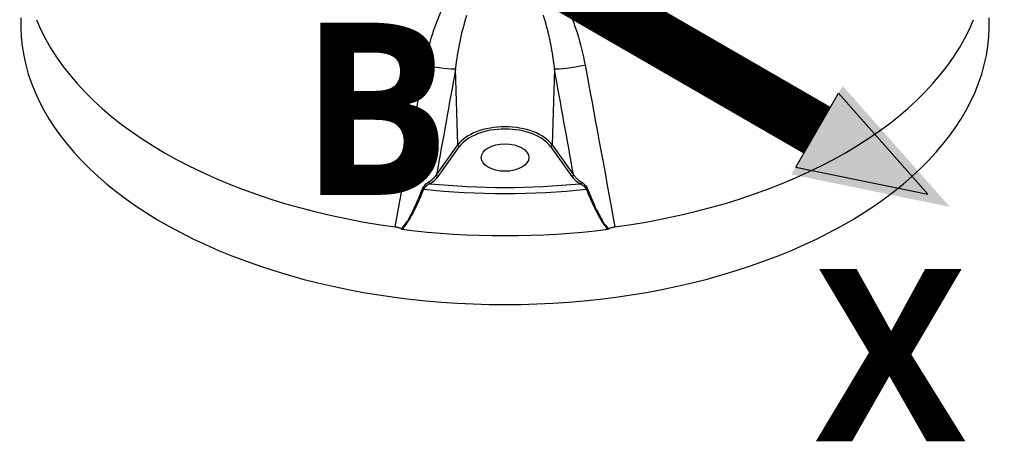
# Model space of a CAD drawing. Header units: millimetres. Extents: x 0 to 4378, y 0 to 2376.
# Tile 291 of 324: x 2622 to 2798, y 1010 to 1085. Entities that reach past the tile are written whole.
import ezdxf

# ---------------------------------------------------------------- set-up
doc = ezdxf.new("R2010")
doc.units = ezdxf.units.MM
doc.header["$LTSCALE"] = 0.2
for name, color, linetype in [('01_Object Line', 4, 'Continuous'), ('07_Special Line2', 76, 'Continuous'), ('12_Before Rev.Num.', 5, 'Continuous')]:
    doc.layers.add(name, color=color, linetype=linetype)
doc.layers.add('14_Mark', color=7, linetype='Continuous', true_color=0xe03c31)
doc.styles.add('Rainbow-5.0 Style', font='malgunsl.ttf')

# ---------------------------------------------------------------- blocks, each defined once
blk = doc.blocks.new('A$C7c2cc22e_1')
for p, q in [((190.1267519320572, 28.47368417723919), (189.7271104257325, 42.05707658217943)), ((207.3551840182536, 42.05707658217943), (206.9555425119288, 28.47368417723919)), ((186.3156293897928, 23.16072304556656), (190.1267284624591, 28.47448188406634)), ((186.592698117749, 22.8559258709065), (190.4038445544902, 28.16808032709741)), ((206.6784498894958, 28.16808032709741), (210.4895963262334, 22.85592587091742)), ((206.9555659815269, 28.47448188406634), (210.7666650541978, 23.16072304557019)), ((185.9189249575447, 22.12920627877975), (185.9189323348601, 22.129202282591))]:
    blk.add_line(p, q)
for centre, major_axis, ratio, start_param, end_param in [((198.541147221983, 49.90047525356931), (-86.4301584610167, -2.27005914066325e-13), 0.5773502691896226, 6.258490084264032, 9.449473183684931), ((198.5411472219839, 62.14187100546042), (-85.90660579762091, -2.048361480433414e-13), 0.5773502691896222, 0.2304668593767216, 1.340329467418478), ((198.5411472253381, 62.14187100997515), (85.90660579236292, -6.874284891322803e-09), 0.5773502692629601, 4.942855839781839, 6.052718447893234), ((185.1092951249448, 43.05454335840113), (4.920273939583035, -0.8893331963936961), 0.09738109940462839, 4.552964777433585, 5.947909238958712), ((211.9729993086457, 43.0545433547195), (-4.920273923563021, -0.8893331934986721), 0.09738109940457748, 0.335276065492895, 1.730220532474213), ((198.541147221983, 53.98295815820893), (29.76099240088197, 8.180955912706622e-14), 0.5773502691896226, 4.384012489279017, 4.38401703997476), ((198.541147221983, 53.98295815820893), (29.76099240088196, 7.681355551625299e-14), 0.5773502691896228, 5.040760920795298, 5.040765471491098), ((198.541147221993, 26.46061136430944), (9.107650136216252, 2.123301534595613e-14), 0.5773502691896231, 0.3926990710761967, 2.748893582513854), ((198.541147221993, 26.22207440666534), (-8.807752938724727, -2.404326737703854e-14), 0.5773502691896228, 3.53429173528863, 5.890486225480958), ((190.4038445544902, 28.41302930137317), (0.2437559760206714, -0.1748800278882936), 0.7543444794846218, 3.660559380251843, 5.208447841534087), ((206.678449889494, 28.41302930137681), (-0.2437559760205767, -0.1748800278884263), 0.7543444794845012, 1.074737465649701, 2.622625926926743), ((160.7588018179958, 34.07969892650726), (25.94122224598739, -10.19850776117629), 0.3543858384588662, 6.02325197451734, 6.200976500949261), ((160.1310692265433, 33.84711518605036), (26.88857348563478, -10.19915823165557), 0.3423002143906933, 6.012411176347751, 6.192450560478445), ((186.5926981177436, 23.10087484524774), (-0.2437559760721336, 0.1748800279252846), 0.7543444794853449, 0.5222398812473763, 2.066855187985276), ((210.4895963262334, 23.10087484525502), (-0.243755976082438, -0.17488002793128), 0.754344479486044, 1.074737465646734, 2.619352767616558), ((236.9513318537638, 33.84712774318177), (26.88868148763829, 10.19918060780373), 0.342298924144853, 3.232327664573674, 3.412366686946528), ((185.1061254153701, 21.80265260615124), (0.150844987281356, -0.2593099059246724), 0.5795213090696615, 4.172419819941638, 5.495887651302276), ((198.5411472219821, 67.04690345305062), (-79.92684109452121, -2.135791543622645e-13), 0.5773502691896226, 1.401903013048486, 1.739689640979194), ((211.9761708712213, 21.80265932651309), (-0.1508484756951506, -0.2593159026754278), 0.5795213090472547, 0.7872890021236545, 2.110740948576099), ((183.9562070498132, 20.58641709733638), (-0.2784450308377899, 0.1116618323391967), 0.03256216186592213, 0.9948579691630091, 1.732440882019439), ((198.5411472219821, 66.60940941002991), (-81.07590775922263, -2.185751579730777e-13), 0.5773502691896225, 1.390436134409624, 1.751156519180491), ((213.126087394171, 20.58641709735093), (0.2784450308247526, 0.1116618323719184), 0.03256216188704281, 4.550744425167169, 5.288327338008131), ((198.5411472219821, 61.89871787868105), (-85.91700522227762, -1.586231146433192e-13), 0.5773502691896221, 1.355009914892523, 1.786582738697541)]:
    blk.add_ellipse(centre, major_axis=major_axis, ratio=ratio, start_param=start_param, end_param=end_param)
blk.add_ellipse((198.541147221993, 26.22207440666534), major_axis=(-4.25000000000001, -1.061650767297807e-14), ratio=0.5773502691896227)
for points in [[(184.242696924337, 42.72265914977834), (184.9834498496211, 46.71139490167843), (186.1058828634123, 50.19633244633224), (187.5354507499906, 53.2108708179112)], [(209.5468436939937, 53.2108708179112), (210.9764118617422, 50.19633185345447), (212.098844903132, 46.71139431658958), (212.839597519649, 42.72265914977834)], [(189.727110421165, 42.05707673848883), (190.1303043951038, 45.32803266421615), (190.7591925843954, 48.52892258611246), (191.7359531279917, 51.59189692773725)], [(178.917323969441, 13.85505278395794), (180.8635359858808, 24.46277215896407), (182.6386301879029, 34.08523090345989), (184.242696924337, 42.72265914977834)], [(212.839597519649, 42.72265914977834), (214.4436642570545, 34.08523089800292), (216.2187584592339, 24.46277215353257), (218.1649704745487, 13.85505278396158)], [(189.7271031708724, 42.05703663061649), (188.5884572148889, 35.75816404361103), (187.4514777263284, 29.4594078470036), (186.3156292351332, 23.160722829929)], [(210.7666652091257, 23.16072282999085), (209.6308167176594, 29.45940784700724), (208.4938372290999, 35.75816404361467), (207.3551912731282, 42.05703663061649)], [(185.5351816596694, 22.31692339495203), (185.5355324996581, 22.31676888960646), (185.535883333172, 22.31661434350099), (185.5362341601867, 22.31645975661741)], [(211.5460598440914, 22.31645956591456), (211.5464335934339, 22.31662425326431), (211.5468073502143, 22.31678889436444), (211.5471811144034, 22.31695348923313)], [(211.9761708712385, 21.55771035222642), (212.3768530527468, 21.36241104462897), (212.8674099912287, 21.03328045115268), (213.0848625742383, 20.55949749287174)]]:
    blk.add_open_spline(points, degree=3)
blk.add_rational_spline([(205.3463413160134, 51.59189692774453), (206.323101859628, 48.52892258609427), (206.9519900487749, 45.32803266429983), (207.3551840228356, 42.05707673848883)], [1.00000000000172, 1.00000000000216, 1.00000000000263, 1.00000000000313], degree=3)
for points, knots in [([(210.7666652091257, 23.16072282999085), (210.8159269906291, 23.08917868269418), (210.8841484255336, 22.99453249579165), (211.0777486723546, 22.76276740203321), (211.2227133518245, 22.60764227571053), (211.6695159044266, 22.19607620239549), (211.9613187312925, 21.99739751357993), (212.1826202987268, 21.86098735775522)], [0, 0, 0, 0, 0.25, 0.25, 0.5, 0.5, 0.9999999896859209, 0.9999999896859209, 0.9999999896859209, 0.9999999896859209]), ([(183.8015103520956, 20.63962645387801), (183.9021453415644, 20.89883905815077), (184.0929491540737, 21.16761378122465), (184.2853390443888, 21.36755722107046), (184.477728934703, 21.5675006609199), (184.6880710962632, 21.73054261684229), (184.8996741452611, 21.86098735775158)], [0, 0, 0, 0, 0.5, 0.5, 0.5, 1, 1, 1, 1]), ([(185.1061235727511, 21.55771035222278), (185.0968605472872, 21.553195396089), (184.9027256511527, 21.45479089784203), (184.7741285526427, 21.37293305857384), (184.7098300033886, 21.33200413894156), (184.6532191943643, 21.29278074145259), (184.6043298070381, 21.25697327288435), (184.5554404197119, 21.22116580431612), (184.5384581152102, 21.20889888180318), (184.4807809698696, 21.16089578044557), (184.2500723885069, 20.96888337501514), (184.0884230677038, 20.7577479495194), (183.9974318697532, 20.5594974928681)], [0, 0, 0, 0, 0.250000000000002, 0.250000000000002, 0.250000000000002, 0.375000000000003, 0.375000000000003, 0.375000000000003, 0.500000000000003, 0.500000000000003, 0.500000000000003, 1, 1, 1, 1]), ([(212.1826202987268, 21.86098735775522), (212.3929580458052, 21.73132260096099), (212.5749875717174, 21.59766556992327), (212.794641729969, 21.37003004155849), (213.0142958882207, 21.14239451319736), (213.1797197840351, 20.89994491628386), (213.2807840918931, 20.63962645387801)], [0, 0, 0, 0, 0.5, 0.5, 0.5, 1, 1, 1, 1]), ([(180.0534070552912, 13.47299286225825), (180.4029172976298, 13.84496657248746), (180.7432260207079, 14.29201238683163), (181.0698781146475, 14.81290915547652), (181.1263462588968, 14.90295625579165), (181.1778080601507, 14.9878418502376), (181.2270631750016, 15.07080191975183), (181.3202714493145, 15.22779200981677), (181.4051654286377, 15.37840217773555), (181.497578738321, 15.54700003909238), (181.6388270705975, 15.80469199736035), (181.7891961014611, 16.09239005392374), (181.9497864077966, 16.4094894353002), (182.0281716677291, 16.56426787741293), (182.1057814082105, 16.7209564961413), (182.182828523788, 16.8794275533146), (182.7371766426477, 18.01961472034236), (183.2655635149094, 19.25914398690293), (183.8015103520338, 20.63962645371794)], [2.455419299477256e-10, 2.455419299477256e-10, 2.455419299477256e-10, 2.455419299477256e-10, 0.250000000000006, 0.250000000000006, 0.250000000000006, 0.2932173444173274, 0.2932173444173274, 0.2932173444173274, 0.375000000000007, 0.375000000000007, 0.375000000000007, 0.500000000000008, 0.500000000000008, 0.500000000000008, 0.5610133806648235, 0.5610133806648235, 0.5610133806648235, 1, 1, 1, 1]), ([(183.9974318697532, 20.5594974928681), (183.6754130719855, 19.75483488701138), (183.353371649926, 18.99852778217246), (183.0320505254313, 18.29053863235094), (182.8713899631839, 17.93654405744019), (182.7109093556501, 17.59462911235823), (182.5506989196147, 17.26479100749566), (182.4753030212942, 17.10956741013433), (182.3999592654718, 16.9570069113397), (182.3246990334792, 16.80714316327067), (182.3199981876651, 16.79778249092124), (182.3152974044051, 16.78843188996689), (182.3105966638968, 16.77909142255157), (182.2306373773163, 16.62021068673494), (182.1653612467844, 16.49232430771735), (182.0709658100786, 16.31150580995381), (181.800936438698, 15.79425299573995), (181.5607971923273, 15.36865251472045), (181.334123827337, 15.0036493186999), (181.2438400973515, 14.85826898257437), (181.1561340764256, 14.72195484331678), (181.0691231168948, 14.59335942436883), (180.9163893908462, 14.36763087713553), (180.7971718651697, 14.2021224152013), (180.6474211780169, 14.01400731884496), (180.4976706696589, 13.82589244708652), (180.3302589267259, 13.63613612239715), (180.1449704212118, 13.44491788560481)], [0, 0, 0, 0, 0.250000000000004, 0.250000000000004, 0.250000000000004, 0.375000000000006, 0.375000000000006, 0.375000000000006, 0.433825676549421, 0.433825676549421, 0.433825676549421, 0.437500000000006, 0.437500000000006, 0.437500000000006, 0.500000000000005, 0.500000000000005, 0.500000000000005, 0.6787886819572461, 0.6787886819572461, 0.6787886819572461, 0.750000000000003, 0.750000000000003, 0.750000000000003, 0.875000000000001, 0.875000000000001, 0.875000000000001, 0.9999998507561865, 0.9999998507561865, 0.9999998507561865, 0.9999998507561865]), ([(216.9373240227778, 13.44491788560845), (216.7449476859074, 13.64345079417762), (216.5572805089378, 13.86009871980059), (216.3744431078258, 14.09481683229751), (216.2830243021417, 14.21217602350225), (216.1928138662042, 14.33405366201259), (216.1038169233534, 14.4604399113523), (216.0148199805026, 14.586826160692), (215.9056448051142, 14.75142333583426), (215.8405334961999, 14.85315660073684), (215.8097891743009, 14.90119311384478), (215.7784575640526, 14.95102145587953), (215.7465005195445, 15.00259922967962), (215.6430982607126, 15.16948757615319), (215.5338104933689, 15.35541788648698), (215.4183886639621, 15.55996614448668), (215.2672950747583, 15.82773118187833), (215.0888563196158, 16.16080013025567), (214.9346852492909, 16.4599032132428), (214.8757794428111, 16.5741847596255), (214.8169161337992, 16.69004028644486), (214.7580559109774, 16.80737559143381), (214.2007090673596, 17.91842238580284), (213.6410859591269, 19.16960298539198), (213.0848625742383, 20.5594974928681)], [1.437453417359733e-07, 1.437453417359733e-07, 1.437453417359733e-07, 1.437453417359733e-07, 0.125000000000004, 0.125000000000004, 0.125000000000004, 0.187500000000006, 0.187500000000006, 0.187500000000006, 0.250000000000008, 0.250000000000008, 0.250000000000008, 0.2795113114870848, 0.2795113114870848, 0.2795113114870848, 0.375000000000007, 0.375000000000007, 0.375000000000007, 0.500000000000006, 0.500000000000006, 0.500000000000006, 0.5477601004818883, 0.5477601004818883, 0.5477601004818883, 1, 1, 1, 1]), ([(213.2807840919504, 20.63962645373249), (213.5868070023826, 19.8513780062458), (213.8907377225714, 19.10815157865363), (214.1952674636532, 18.41156021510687), (214.3475323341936, 18.06326453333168), (214.4999031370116, 17.72662499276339), (214.6523377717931, 17.40175048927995), (214.7307075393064, 17.23472585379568), (214.8157584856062, 17.05673811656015), (214.9014772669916, 16.88046272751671), (214.9824874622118, 16.71387025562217), (215.0641881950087, 16.54867286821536), (215.1409759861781, 16.39551594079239), (215.3994547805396, 15.87996760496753), (215.6104899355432, 15.47896715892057), (215.8542850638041, 15.07020981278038), (215.9086116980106, 14.97912345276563), (215.9644782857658, 14.88751300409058), (216.023175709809, 14.79434399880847), (216.345282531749, 14.28307161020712), (216.6819673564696, 13.84220925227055), (217.0288873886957, 13.47299286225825)], [0, 0, 0, 0, 0.249999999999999, 0.249999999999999, 0.249999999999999, 0.374999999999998, 0.374999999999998, 0.374999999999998, 0.4392650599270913, 0.4392650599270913, 0.4392650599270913, 0.499999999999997, 0.499999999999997, 0.499999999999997, 0.7044425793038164, 0.7044425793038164, 0.7044425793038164, 0.749999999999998, 0.749999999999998, 0.749999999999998, 0.9999999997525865, 0.9999999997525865, 0.9999999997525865, 0.9999999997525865]), ([(180.0534070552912, 13.47299286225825), (179.8766777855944, 13.56929269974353), (179.6923403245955, 13.65153080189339), (179.3099036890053, 13.78157858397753), (179.1144163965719, 13.82835338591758), (178.9173239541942, 13.85505290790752)], [-0.1212578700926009, -0.1212578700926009, -0.1212578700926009, -0.1212578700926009, -0.06073354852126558, -0.06073354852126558, -1.218595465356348e-08, -1.218595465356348e-08, -1.218595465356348e-08, -1.218595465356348e-08]), ([(180.1449702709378, 13.44491965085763), (180.1284869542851, 13.44701317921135), (180.1119347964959, 13.45035824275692), (180.0811471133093, 13.45980016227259), (180.0668547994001, 13.46562625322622), (180.0534070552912, 13.47299286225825)], [-0.009677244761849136, -0.009677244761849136, -0.009677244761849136, -0.009677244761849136, -0.004619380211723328, -0.004619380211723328, -3.186487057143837e-06, -3.186487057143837e-06, -3.186487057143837e-06, -3.186487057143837e-06]), ([(217.0288873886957, 13.47299286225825), (217.0154410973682, 13.46562705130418), (217.0011504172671, 13.45980142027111), (216.9703629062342, 13.45035890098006), (216.9538091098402, 13.44701338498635), (216.9373241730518, 13.44491965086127)], [-0.009683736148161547, -0.009683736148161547, -0.009683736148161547, -0.009683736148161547, -0.005063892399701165, -0.005063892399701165, -9.827163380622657e-07, -9.827163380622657e-07, -9.827163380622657e-07, -9.827163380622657e-07]), ([(218.1649704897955, 13.85505290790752), (217.9683337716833, 13.82841512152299), (217.7732911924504, 13.78179419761), (217.3908065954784, 13.6519107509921), (217.2060260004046, 13.56951699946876), (217.0288873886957, 13.47299286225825)], [-0.1213984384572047, -0.1213984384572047, -0.1213984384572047, -0.1213984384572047, -0.06074723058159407, -0.06074723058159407, -2.43663605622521e-05, -2.43663605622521e-05, -2.43663605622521e-05, -2.43663605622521e-05])]:
    blk.add_open_spline(points, degree=3, knots=knots)
blk = doc.blocks.new('Blk$A46N0-6W24B')
h = blk.add_hatch(color=256)
h.dxf.hatch_style = 1
h.paths.add_polyline_path([(4.063017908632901, -0.1894029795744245, 1), (-5.936982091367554, -0.1894029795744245, 1)])
at = {"layer": '07_Special Line2'}
blk.add_hatch(color=256, dxfattribs=at).paths.add_polyline_path([(41.63336265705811, 24.38859702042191), (26.9113045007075, 21.37594973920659), (31.66330450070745, 13.14524430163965)])
at = {"layer": '12_Before Rev.Num.'}
blk.add_hatch(color=256, dxfattribs=at).paths.add_polyline_path([(-0.936982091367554, 48.96659702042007), (-5.688982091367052, 34.71059702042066), (3.815017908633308, 34.71059702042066)])
at = {"layer": '14_Mark'}
blk.add_hatch(color=256, dxfattribs=at).paths.add_polyline_path([(41.63336265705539, -24.76740297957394), (31.66330450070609, -13.52405026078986), (26.91130450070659, -21.7547556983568)])
blk.add_circle((-0.936982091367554, -0.1894029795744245), 4.999999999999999)
at = {"layer": '07_Special Line2'}
for p, q in [((39.57568629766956, 23.20059702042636), (27.30730450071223, 20.69005761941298)), ((31.26730450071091, 13.83113642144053), (39.57568629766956, 23.20059702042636)), ((31.26730450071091, 13.83113642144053), (27.30730450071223, 20.69005761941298))]:
    blk.add_line(p, q, dxfattribs=at)
at = {"layer": '07_Special Line2', "const_width": 4.999999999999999}
blk.add_lwpolyline([(29.28730450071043, 17.26059702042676), (-0.936982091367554, -0.1894029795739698)], dxfattribs=at)
at = {"layer": '12_Before Rev.Num.'}
for p, q in [((-0.936982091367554, 46.59059702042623), (-4.896982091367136, 34.71059702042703)), ((3.023017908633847, 34.71059702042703), (-0.936982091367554, 46.59059702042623)), ((3.023017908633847, 34.71059702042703), (-4.896982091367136, 34.71059702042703))]:
    blk.add_line(p, q, dxfattribs=at)
at = {"layer": '12_Before Rev.Num.', "const_width": 4.999999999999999}
blk.add_lwpolyline([(-0.936982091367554, 34.71059702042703), (-0.936982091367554, -0.1894029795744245)], dxfattribs=at)
at = {"layer": '14_Mark'}
for p, q in [((27.30730450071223, -21.06886357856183), (31.26730450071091, -14.20994238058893)), ((39.57568629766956, -23.5794029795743), (31.26730450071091, -14.20994238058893)), ((27.30730450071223, -21.06886357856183), (39.57568629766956, -23.5794029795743))]:
    blk.add_line(p, q, dxfattribs=at)
at = {"layer": '14_Mark', "const_width": 4.999999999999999}
blk.add_lwpolyline([(29.28730450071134, -17.63940297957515), (-0.936982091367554, -0.1894029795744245)], dxfattribs=at)
at = {"insert": (-18.7763246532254, -15.64874045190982), "char_height": 16, "attachment_point": 4, "style": 'Rainbow-5.0 Style'}
blk.add_mtext('{\\fMalgun Gothic Semilight|b1|i0|c129|p50;B}', dxfattribs=at)
at = {"layer": '07_Special Line2', "insert": (35.08044783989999, 4.127631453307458), "char_height": 16, "attachment_point": 4, "style": 'Rainbow-5.0 Style'}
blk.add_mtext('{\\fMalgun Gothic Semilight|b1|i0|c129|p50;Y}', dxfattribs=at)
at = {"layer": '12_Before Rev.Num.', "insert": (-21.52401248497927, 35.53575010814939), "char_height": 16, "attachment_point": 4, "style": 'Rainbow-5.0 Style'}
blk.add_mtext('{\\fMalgun Gothic Semilight|b1|i0|c129|p50;Z}', dxfattribs=at)
at = {"layer": '14_Mark', "insert": (29.17398102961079, -38.5433293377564), "char_height": 16, "attachment_point": 4, "style": 'Rainbow-5.0 Style'}
blk.add_mtext('{\\fMalgun Gothic Semilight|b1|i0|c129|p50;X}', dxfattribs=at)

msp = doc.modelspace()

# ---------------------------------------------------------------- block references
at = {"xscale": 1.92, "yscale": 1.92, "zscale": 1.92}
msp.add_blockref('Blk$A46N0-6W24B', (2708.215285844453, 1098.999435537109), dxfattribs=at)
at = {"layer": '01_Object Line'}
msp.add_blockref('A$C7c2cc22e_1', (2510.211880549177, 1034.021405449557), dxfattribs=at)

doc.saveas('drawing.dxf')
